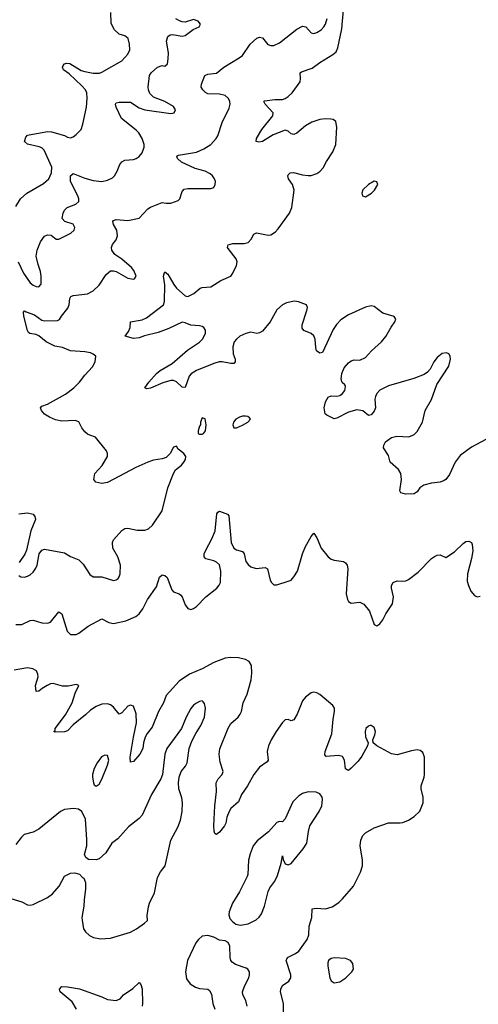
# Model space of a CAD drawing. Header units: inches. Extents: x 1771504 to 1971212, y 471788 to 643615.
# Tile 409 of 587: x 1852976 to 1856177, y 596024 to 602901. Entities that reach past the tile are written whole.
import ezdxf

# ---------------------------------------------------------------- set-up
doc = ezdxf.new("R2010")
doc.units = ezdxf.units.IN
doc.header["$MEASUREMENT"] = 0
doc.layers.add('B8559', color=7, linetype='Continuous')
doc.layers.add('B8650', color=7, linetype='Continuous')

msp = doc.modelspace()

# ---------------------------------------------------------------- linework, layer by layer
at = {"layer": 'B8559', "color": 5}
for points, elevation in [([(1852970, 599018.8), (1852984.7, 599010), (1853010, 599008.2), (1853030, 599013), (1853050, 599023.8), (1853070, 599043), (1853089.5, 599070), (1853097.6, 599090), (1853112.7, 599170), (1853130, 599194.8), (1853150, 599202), (1853290, 599177.1), (1853330.3, 599150.3), (1853390, 599128.2), (1853418.7, 599098.7), (1853464.8, 599024.8), (1853488.7, 599008.7), (1853550, 599008.8), (1853630, 598984.2), (1853650, 598988.4), (1853662.3, 598997.7), (1853670.9, 599009.1), (1853677.2, 599030), (1853678.9, 599090), (1853661.8, 599150), (1853625.7, 599210), (1853623, 599250), (1853631.1, 599268.9), (1853688, 599332), (1853710, 599347.7), (1853731.8, 599348.2), (1853795.1, 599335.1), (1853850, 599334.3), (1853875.5, 599344.5), (1853903, 599370), (1853969.5, 599470.5), (1854009.8, 599630), (1854048.6, 599731.4), (1854063.5, 599756.5), (1854104.5, 599790), (1854121.6, 599810), (1854133, 599830), (1854135.1, 599850), (1854122.7, 599870), (1854082, 599902), (1854070, 599922), (1854050, 599915.3), (1854027.3, 599870), (1853997.3, 599842.7), (1853970, 599833.6), (1853910, 599824.4), (1853870, 599809.7), (1853787.3, 599772.7), (1853590, 599669.3), (1853550, 599661.2), (1853508, 599670), (1853494, 599690), (1853501.2, 599730), (1853551.9, 599788.1), (1853589, 599850), (1853589, 599870), (1853582, 599890), (1853504.5, 599984.5), (1853465.2, 600000)], 340), ([(1856230, 599969.4), (1856130, 599916), (1856050, 599857.4), (1856016, 599810), (1855975.5, 599724.5), (1855950, 599689.5), (1855938.6, 599681.5), (1855910.3, 599669.7), (1855850, 599663.1), (1855797.3, 599650), (1855769, 599631), (1855750, 599603.7), (1855730, 599589.6), (1855667.9, 599587.9), (1855635.1, 599595.1), (1855628.3, 599610), (1855641.2, 599690), (1855636.8, 599730), (1855619.9, 599759.9), (1855562, 599810), (1855550, 599857.2), (1855514, 599910), (1855516.9, 599930), (1855530, 599952.2), (1855570, 599983.7), (1855608.3, 599991.7), (1855691.9, 599988.1), (1855719.7, 600000)], 320), ([(1852950, 598677.6), (1852990, 598677.1), (1853050, 598704.4), (1853070, 598706.7), (1853130, 598688.4), (1853170, 598686), (1853190, 598693), (1853250, 598765.5), (1853270, 598750.7), (1853307.7, 598630), (1853330, 598606.7), (1853370, 598607.6), (1853390, 598616.5), (1853455, 598665), (1853550, 598716.5), (1853599.1, 598690), (1853630, 598684.1), (1853717, 598703), (1853786.8, 598733.2), (1853809.2, 598750.8), (1853835, 598785), (1853868.1, 598851.9), (1853930, 598940.5), (1853952.9, 599007.1), (1853970, 599023), (1853990, 599019.3), (1854005.8, 599005.8), (1854038.9, 598918.9), (1854050, 598905.5), (1854090, 598890.4), (1854100.3, 598880.3), (1854108.9, 598868.9), (1854130, 598814), (1854150, 598788.4), (1854170, 598781.3), (1854190, 598787.4), (1854210, 598802.6), (1854276, 598870), (1854351.8, 598930), (1854369, 598951), (1854376.8, 598970), (1854379.9, 599050), (1854370, 599093.7), (1854350, 599112.1), (1854330, 599122.3), (1854276.3, 599136.3), (1854264.2, 599150), (1854264.7, 599170), (1854272.4, 599190), (1854320, 599280), (1854340.3, 599330), (1854351.3, 599448.7), (1854358, 599462), (1854370, 599468), (1854426.3, 599446.3), (1854435, 599435), (1854451.6, 599250), (1854469.6, 599209.6), (1854490, 599198.2), (1854530, 599186.7), (1854542.3, 599170), (1854555.5, 599115.5), (1854570, 599094.9), (1854590, 599080.3), (1854627.5, 599067.5), (1854690, 599073.7), (1854704.7, 599064.7), (1854725.1, 598985.1), (1854732.4, 598970), (1854750, 598954), (1854770, 598953.4), (1854850, 598978.5), (1854870, 598987.1), (1854890, 599008.8), (1854915, 599050), (1854950, 599170.5), (1854970, 599221), (1855010, 599290.8), (1855030, 599314.8), (1855050, 599282.8), (1855079.7, 599210), (1855130, 599148.9), (1855150, 599134), (1855170, 599126.5), (1855236.7, 599116.7), (1855250, 599108.2), (1855262.6, 599090), (1855266.4, 599066.4), (1855254.7, 598890), (1855262.8, 598850), (1855270, 598837.1), (1855290, 598824.6), (1855350, 598831.8), (1855377.6, 598817.6), (1855416.5, 598770), (1855450, 598676), (1855468.1, 598668.1), (1855490, 598680.7), (1855511.4, 598708.6), (1855532.3, 598750), (1855578.2, 598821.8), (1855586, 598870), (1855571.3, 598930), (1855571.5, 598948.5), (1855583.7, 598970), (1855610, 598980.4), (1855650, 598978.7), (1855670, 598982.6), (1855690, 598991.8), (1855757.7, 599042.3), (1855850, 599137.1), (1855870, 599150.4), (1855890, 599161.6), (1855910, 599164), (1855950, 599145.5), (1856010, 599184.9), (1856070, 599241.6), (1856090, 599255.5), (1856110, 599259.1), (1856128.2, 599248.2), (1856134.9, 599234.9), (1856139, 599190), (1856130, 599137.2), (1856101.3, 599030), (1856099.3, 598979.3), (1856107.8, 598947.8), (1856125.3, 598910), (1856150, 598878), (1856170, 598870.4), (1856190, 598874.9)], 320), ([(1852970, 599450.4), (1853030, 599457.1), (1853070, 599446.8), (1853082, 599430), (1853085.5, 599410), (1853054, 599330), (1853024.4, 599195.6), (1853011.7, 599168.3), (1852972.7, 599110)], 340), ([(1854818, 595950), (1854818, 596030), (1854796.8, 596110), (1854798, 596130), (1854810, 596156.4), (1854855.3, 596184.7), (1854867.6, 596210), (1854867.6, 596230), (1854836.9, 596330), (1854840.1, 596339.9), (1854846, 596350), (1854901.8, 596378.2), (1854924.7, 596395.3), (1854983.3, 596476.7), (1854993.5, 596510), (1854995.6, 596570), (1855015.5, 596630), (1855017.2, 596690), (1855045.5, 596694.5), (1855110, 596690.2), (1855156.1, 596703.9), (1855204, 596736), (1855230, 596759.6), (1855306, 596850), (1855354.1, 596945.9), (1855368.7, 596990), (1855368.8, 597030), (1855352.1, 597130), (1855356.2, 597170), (1855370, 597202), (1855390, 597221.1), (1855450, 597257.3), (1855550, 597290.6), (1855630.7, 597290.7), (1855650, 597293.4), (1855690, 597310.4), (1855730, 597335.8), (1855767.9, 597372.1), (1855790.9, 597430.9), (1855790.9, 597470), (1855776.9, 597530), (1855778.3, 597550), (1855798.9, 597610), (1855801.1, 597630), (1855800.3, 597750), (1855790, 597782.9), (1855770, 597797.7), (1855750, 597800.9), (1855710, 597795.3), (1855610, 597765.4), (1855570, 597772.5), (1855469.2, 597830), (1855444, 597850), (1855441.2, 597870), (1855455, 597904.9), (1855459.1, 597930), (1855450, 597957.6), (1855430, 597971.3), (1855422, 597970), (1855410, 597967), (1855393, 597950), (1855386.5, 597930), (1855390, 597891.3), (1855408, 597850), (1855404.4, 597830), (1855363.8, 597756.2), (1855338.7, 597721.3), (1855290, 597673.5), (1855270, 597658), (1855260.7, 597660.7), (1855249, 597669), (1855243.1, 597730), (1855230, 597754.8), (1855200.8, 597760.8), (1855114.7, 597754.7), (1855106.1, 597766.1), (1855109.1, 597790), (1855153.6, 597913.6), (1855163.9, 598016.1), (1855174.2, 598070), (1855173.1, 598093.1), (1855162.4, 598110), (1855070, 598187.4), (1855050, 598198.7), (1855030, 598203.1), (1855010, 598199.8), (1854971.6, 598170), (1854950, 598142.4), (1854912, 598050), (1854890, 598009.6), (1854870, 598004.5), (1854850, 598013.6), (1854830, 598011.3), (1854810, 597991.1), (1854767.1, 597930), (1854730.2, 597870), (1854711.8, 597830), (1854704, 597790), (1854710.2, 597730), (1854703.2, 597716.8), (1854650, 597680.4), (1854610.2, 597630), (1854565.8, 597550), (1854523.6, 597490), (1854502.2, 597437.8), (1854450, 597391.3), (1854436.9, 597370), (1854422, 597330), (1854414.6, 597290), (1854404.9, 597270), (1854370, 597226.6), (1854349.3, 597209.3), (1854338, 597218), (1854332.5, 597232.5), (1854331.4, 597271.4), (1854337.7, 597410), (1854349.7, 597510), (1854348, 597570), (1854362, 597598), (1854389.3, 597630), (1854395.1, 597650), (1854374.9, 597714.9), (1854368.3, 597770), (1854372.6, 597807.4), (1854430, 597952.4), (1854450, 597984.9), (1854500.5, 598030), (1854514, 598050), (1854523.1, 598070), (1854536, 598130), (1854564.7, 598190), (1854590.6, 598289.4), (1854596.9, 598336.9), (1854595, 598390), (1854577.8, 598417.8), (1854551.9, 598431.9), (1854503.1, 598443.1), (1854446.1, 598446.1), (1854410, 598442.4), (1854330.3, 598410), (1854250, 598366), (1854161.1, 598330), (1854090, 598280.3), (1853999.2, 598180.8), (1853980.7, 598130), (1853943.9, 598070), (1853900.5, 597959.5), (1853865.1, 597914.9), (1853852.2, 597890), (1853839.8, 597850), (1853834.6, 597810), (1853815.2, 597770), (1853770, 597720.5), (1853750, 597714), (1853747.3, 597750), (1853769.9, 597890.1), (1853791.9, 597990), (1853790, 598053.2), (1853770, 598105.6), (1853750, 598114.3), (1853730, 598105.1), (1853690, 598058.9), (1853670, 598051.3), (1853630, 598099.1), (1853610, 598114.8), (1853590, 598121.5), (1853550, 598120.3), (1853510, 598104.5), (1853470, 598078.9), (1853435.3, 598044.7), (1853350, 597975.3), (1853310, 597933.3), (1853290, 597927.2), (1853223.9, 597923.9), (1853214, 597930), (1853222.9, 597937.1), (1853224.7, 597950), (1853294.7, 598045.3), (1853342.8, 598130), (1853363.3, 598196.7), (1853388.7, 598250), (1853370, 598258), (1853313.5, 598246.5), (1853274.4, 598245.6), (1853210, 598264.5), (1853190, 598261.4), (1853168.9, 598251.1), (1853132, 598230), (1853110, 598211.6), (1853090, 598209), (1853086.9, 598250), (1853104.3, 598310), (1853102.9, 598330), (1853092.4, 598352.4), (1853067.9, 598367.9), (1853030, 598373.6), (1852936.8, 598356.8)], 320), ([(1852890, 596770.6), (1852990, 596740.5), (1853030, 596718.4), (1853050, 596715.3), (1853070, 596720.3), (1853170, 596770.3), (1853204.4, 596795.6), (1853251.8, 596850), (1853290, 596919.1), (1853330, 596939.1), (1853362, 596942), (1853392.7, 596932.7), (1853414, 596910), (1853424.7, 596904.7), (1853435.3, 596875.3), (1853436.3, 596830), (1853425.7, 596754.3), (1853424.9, 596710), (1853410.3, 596630.3), (1853411.6, 596611.6), (1853420.7, 596550), (1853434.8, 596530), (1853464.4, 596504.4), (1853490.3, 596490.2), (1853541.2, 596481.2), (1853610, 596486.5), (1853750, 596527.9), (1853791.6, 596550), (1853846.6, 596590), (1853869, 596610), (1853865.1, 596645.1), (1853874.5, 596705.5), (1853881.2, 596730), (1853916.9, 596803.1), (1853938.5, 596910), (1853959.7, 596950), (1853991.1, 596990), (1854031.4, 597170), (1854079.7, 597260.3), (1854098.5, 597310), (1854110.7, 597370), (1854112.7, 597430), (1854106.7, 597466.7), (1854085.7, 597530), (1854084.4, 597570), (1854089.8, 597610.2), (1854104.2, 597650), (1854133.4, 597686.6), (1854146, 597710), (1854158.3, 597810), (1854177.4, 597862.6), (1854204.3, 597915.7), (1854239.7, 597970), (1854265.7, 598030), (1854272.2, 598092.3), (1854265.6, 598125.6), (1854257.6, 598137.6), (1854250, 598142.7), (1854230, 598138.4), (1854210, 598127.8), (1854190, 598113.3), (1854170.3, 598090), (1854138.5, 598030), (1854104.6, 597950), (1854003.6, 597810), (1853988, 597770), (1853971.7, 597630), (1853961.2, 597598.8), (1853895.3, 597490), (1853830, 597344.5), (1853810, 597320.5), (1853735.8, 597264.2), (1853659.9, 597180.1), (1853618.8, 597150), (1853578.4, 597081.6), (1853530, 597039), (1853510, 597034), (1853456.4, 597036.4), (1853438, 597050), (1853429.2, 597069.2), (1853443.7, 597130), (1853445.4, 597174.6), (1853436.1, 597316.1), (1853409.3, 597370), (1853386, 597386), (1853351.5, 597391.5), (1853290, 597384.2), (1853260.7, 597370), (1853110, 597246.6), (1853070, 597227), (1853007.7, 597210), (1852987.8, 597192.3), (1852950, 597139)], 340), ([(1854564.7, 596010), (1854553.3, 596050), (1854533.3, 596090), (1854531.2, 596110), (1854544.7, 596150), (1854575.6, 596210), (1854581, 596230), (1854579.1, 596250), (1854568.7, 596268.7), (1854556.9, 596276.9), (1854482.6, 596302.6), (1854458, 596318), (1854449.7, 596330), (1854445.3, 596350), (1854442.6, 596430), (1854430, 596455.1), (1854410, 596467.3), (1854370, 596472.7), (1854330, 596494), (1854290, 596504), (1854250, 596499), (1854223, 596477), (1854206, 596454), (1854146.7, 596330), (1854133.4, 596250), (1854140.9, 596200.9), (1854166.5, 596166.5), (1854203.4, 596143.4), (1854230, 596134.4), (1854290, 596130.5), (1854300.3, 596120.3), (1854314, 596094), (1854324.9, 596030), (1854337.3, 595990)], 340), ([(1853371.9, 595990), (1853341.3, 596041.3), (1853258.4, 596110), (1853255.1, 596130), (1853270, 596147.3), (1853310, 596146.4), (1853393.1, 596133.1), (1853550, 596075.8), (1853590, 596056.5), (1853649.6, 596050.4), (1853677.1, 596062.9), (1853699.5, 596090), (1853765.6, 596134.4), (1853810, 596176.3), (1853821.3, 596161.3), (1853830, 596132), (1853834, 596030), (1853830.4, 596010)], 320)]:
    msp.add_lwpolyline(points, dxfattribs=dict(at, elevation=elevation))
for points, elevation in [([(1853570, 597764.7), (1853547.8, 597752.2), (1853516, 597710), (1853496, 597670), (1853484.2, 597630), (1853483.7, 597610), (1853490.4, 597570.4), (1853496.8, 597556.8), (1853510, 597546.8), (1853530, 597562), (1853550, 597595.5), (1853590, 597694), (1853598.2, 597730), (1853590, 597762)], 340), ([(1854990, 597507.4), (1854950, 597496), (1854921.8, 597478.1), (1854883, 597437), (1854830, 597319), (1854810, 597299), (1854790, 597301.2), (1854770, 597294.5), (1854712.4, 597227.6), (1854633.8, 597166.1), (1854605.3, 597130), (1854584.5, 597075.5), (1854574, 597030), (1854569, 596931), (1854564.4, 596915.6), (1854510.3, 596810), (1854461.1, 596730), (1854438, 596670), (1854436.3, 596650), (1854443.4, 596623.4), (1854461.7, 596601.7), (1854484.2, 596584.2), (1854517, 596577), (1854570, 596585.8), (1854626.8, 596613.2), (1854647.6, 596632.4), (1854663.9, 596656.1), (1854683.8, 596710), (1854709.2, 596810.8), (1854722.5, 596837.5), (1854756.6, 596883.4), (1854775.9, 596924.1), (1854801.3, 597010), (1854810, 597062), (1854814.7, 597034.7), (1854830, 597004), (1854850, 596998.4), (1854870, 597007.4), (1854955.1, 597110), (1854980.7, 597150), (1854991, 597230), (1855002, 597270), (1855065.6, 597370), (1855085, 597410), (1855090, 597455.3), (1855087.1, 597470), (1855070, 597494.3), (1855045.1, 597505.1)], 340), ([(1855172.4, 596347.6), (1855150, 596344.5), (1855130.7, 596330), (1855126.4, 596313.6), (1855126.3, 596290), (1855140.2, 596210), (1855150, 596188.9), (1855170, 596174.9), (1855210, 596181.3), (1855252, 596210), (1855295.1, 596250), (1855306.6, 596270), (1855300.9, 596310), (1855285.2, 596330), (1855250, 596343)], 320)]:
    msp.add_lwpolyline(points, close=True, dxfattribs=dict(at, elevation=elevation))
at = {"layer": 'B8650', "color": 5}
for points, elevation in [([(1852950, 601596), (1852980.7, 601650), (1853025.6, 601690), (1853142.7, 601757.3), (1853178.7, 601790), (1853197.3, 601830), (1853199.9, 601870), (1853145.8, 601990), (1853130, 602005), (1853113.1, 602013.1), (1853031, 602031), (1853009.4, 602050), (1853019.7, 602080.3), (1853030, 602093.7), (1853170, 602119.8), (1853197.6, 602117.6), (1853290, 602092.4), (1853310, 602080.5), (1853330, 602076.4), (1853350, 602082.6), (1853370, 602098), (1853405.2, 602134.8), (1853417.2, 602170), (1853441.7, 602290), (1853447.4, 602352.6), (1853443.8, 602390), (1853434.5, 602410), (1853410, 602439.4), (1853321.3, 602521.3), (1853282.6, 602550), (1853274.7, 602570), (1853279.3, 602580.7), (1853288.5, 602591.5), (1853303.7, 602596.3), (1853325.4, 602594.6), (1853406.3, 602546.3), (1853430, 602538.1), (1853490, 602527), (1853532.3, 602527.7), (1853550, 602533.1), (1853690, 602614), (1853730, 602659.3), (1853743.9, 602690), (1853743.5, 602730), (1853732.4, 602770), (1853710, 602787.1), (1853670, 602800.4), (1853638.5, 602830), (1853613.5, 602873.5), (1853611.2, 602950)], 380), ([(1855719.7, 600000), (1855730, 600004.4), (1855750, 600023.8), (1855786.2, 600090), (1855805.1, 600170), (1855850, 600247.7), (1855888.2, 600351.8), (1855970, 600480.7), (1855982.4, 600530), (1855980.7, 600550), (1855970, 600566), (1855954.7, 600574.8), (1855924.9, 600570), (1855890, 600541.6), (1855867.2, 600510), (1855840.3, 600459.8), (1855821.5, 600438.5), (1855798.5, 600421.5), (1855726.5, 600393.5), (1855550, 600343.9), (1855490, 600312.4), (1855468.9, 600290), (1855458.3, 600270), (1855454, 600250), (1855458.5, 600190), (1855450, 600167), (1855430, 600141.6), (1855410, 600136.2), (1855370, 600168), (1855330, 600174.8), (1855270, 600160.4), (1855190, 600118), (1855170, 600113.6), (1855118.8, 600138.8), (1855108.6, 600148.6), (1855101.3, 600190), (1855110, 600232.7), (1855130, 600264.4), (1855150, 600273), (1855190, 600270.5), (1855210, 600275.8), (1855230, 600288.9), (1855245.6, 600310), (1855250, 600338), (1855245.2, 600350), (1855227.7, 600367.7), (1855220.7, 600390), (1855223.5, 600430), (1855240.5, 600470), (1855270, 600504.9), (1855290, 600518.7), (1855310, 600524.9), (1855350, 600523.7), (1855390, 600542.3), (1855431.7, 600588.3), (1855500.8, 600650), (1855531.1, 600688.9), (1855567.5, 600752.5), (1855594.7, 600790), (1855601.6, 600810), (1855590, 600826.6), (1855510, 600851.3), (1855450, 600897.4), (1855430, 600901.1), (1855390, 600893.7), (1855270, 600838.7), (1855216.6, 600803.4), (1855187.5, 600772.5), (1855163.8, 600736.2), (1855090, 600576), (1855070, 600572.7), (1855048.3, 600588.3), (1855042.6, 600610), (1855038, 600670), (1855030, 600691.6), (1855010, 600709.7), (1854959.3, 600730), (1854947.1, 600747.1), (1854946.6, 600770), (1854980.9, 600870), (1854984, 600890), (1854978, 600910), (1854922, 600930), (1854894.3, 600934.3), (1854837.4, 600922.6), (1854810, 600909.7), (1854770, 600873.6), (1854724.9, 600790), (1854670, 600724.8), (1854650, 600712.4), (1854630, 600708), (1854590, 600717.7), (1854554.9, 600710), (1854511.5, 600690), (1854488.6, 600670), (1854473.8, 600650), (1854464.2, 600615.8), (1854466.3, 600566.3), (1854479.1, 600530), (1854479.5, 600510), (1854470, 600500.5), (1854450, 600499.8), (1854390, 600511.8), (1854369.2, 600510.8), (1854330, 600499.1), (1854210, 600449.7), (1854172.1, 600427.9), (1854158.3, 600410), (1854130, 600332.7), (1854110, 600334.5), (1854070, 600372.3), (1854050, 600379.8), (1854030, 600380.3), (1853975.8, 600364.2), (1853890, 600326.6), (1853862.4, 600322.4), (1853850, 600328.7), (1853876.9, 600370), (1853931.3, 600430), (1853956.9, 600450), (1854040.7, 600499.3), (1854148.4, 600591.6), (1854230, 600648), (1854251.2, 600670), (1854272.6, 600710), (1854272.3, 600732.3), (1854260.4, 600750), (1854250, 600757.1), (1854230, 600763.2), (1854170, 600766.5), (1854130, 600784.1), (1854110, 600787.9), (1854017, 600743), (1853943.7, 600716.3), (1853846.6, 600693.4), (1853810, 600679.3), (1853770, 600675.1), (1853713.2, 600690), (1853736.6, 600723.4), (1853747.4, 600750), (1853749.8, 600790.2), (1853830, 600803.2), (1853861.7, 600818.3), (1853979.2, 600910), (1853987.3, 600932.7), (1853989.2, 601049.2), (1853978.9, 601110), (1853985.7, 601134.3), (1853990, 601139.1), (1854010, 601124), (1854051.6, 601050), (1854070, 601026.5), (1854130, 600971.6), (1854150, 600968.2), (1854192.4, 600987.6), (1854234.9, 601025.1), (1854250, 601030.3), (1854310, 601034), (1854380.8, 601079.2), (1854449, 601110), (1854463.7, 601130), (1854490, 601184.7), (1854494.5, 601210), (1854487, 601230), (1854430, 601302.7), (1854426.3, 601310), (1854431.8, 601328.2), (1854463.7, 601336.3), (1854543.5, 601336.5), (1854570, 601345.5), (1854591.4, 601368.6), (1854610, 601403), (1854628.5, 601411.5), (1854710, 601395.2), (1854730, 601399), (1854761.3, 601418.7), (1854780.7, 601439.3), (1854858.3, 601550), (1854875.4, 601590), (1854891.6, 601710), (1854879.6, 601750), (1854852, 601790), (1854847, 601810), (1854850, 601816), (1854864, 601830), (1854886.2, 601833.8), (1854950, 601816.9), (1854990, 601811.6), (1855010, 601813.1), (1855050, 601827.2), (1855070, 601841.3), (1855093.4, 601866.6), (1855116.4, 601910), (1855162.4, 601977.6), (1855182.9, 602030), (1855189.8, 602149.8), (1855182.7, 602190), (1855163, 602203), (1855146.9, 602206.9), (1855110, 602208.5), (1855070, 602203.5), (1855015.1, 602184.9), (1854970, 602159.8), (1854910, 602107.8), (1854890, 602097.6), (1854870, 602103.7), (1854850, 602122.7), (1854830, 602129.6), (1854744.5, 602095.5), (1854670, 602049.8), (1854645.3, 602045.3), (1854626, 602050), (1854629.6, 602070), (1854665.4, 602134.6), (1854743.5, 602230), (1854745.1, 602250), (1854688.2, 602310), (1854680.9, 602330), (1854685.1, 602334.9), (1854756.2, 602343.8), (1854810, 602344.2), (1854830, 602350.2), (1854850, 602363.2), (1854877.3, 602390), (1854933, 602467), (1854936.4, 602490), (1854933.6, 602530), (1854942.5, 602537.5), (1855017.1, 602562.9), (1855070, 602602.7), (1855162.5, 602657.5), (1855184.6, 602675.4), (1855196.3, 602703.7), (1855223.5, 602836.5), (1855235.7, 602970)], 320), ([(1852965, 601210), (1853003.8, 601130), (1853050, 601061.7), (1853070, 601046.3), (1853090, 601037.6), (1853110, 601035.5), (1853126, 601054), (1853126.2, 601110), (1853121.8, 601141.8), (1853104.4, 601190), (1853091.2, 601250), (1853097.4, 601290), (1853120.5, 601350), (1853150, 601388), (1853170, 601399.1), (1853195.2, 601395.2), (1853230, 601366.8), (1853250, 601366.8), (1853332.7, 601410), (1853356.2, 601430), (1853362, 601450), (1853350, 601471.6), (1853291.8, 601491.8), (1853272.9, 601512.9), (1853280.7, 601550), (1853289.6, 601570), (1853307, 601590), (1853368.4, 601611.5), (1853388.2, 601631.8), (1853388.5, 601650), (1853382, 601670), (1853330.6, 601770), (1853330, 601810.6), (1853350, 601826), (1853430, 601792.7), (1853490, 601777.3), (1853550, 601771.3), (1853590, 601780.2), (1853623.2, 601796.8), (1853636.9, 601810), (1853656.8, 601843.2), (1853675.8, 601890), (1853690, 601908.4), (1853710, 601918.9), (1853770, 601924.9), (1853788.5, 601931.5), (1853810, 601944.9), (1853831.3, 601970), (1853845.1, 602010), (1853845.7, 602030), (1853830.6, 602070), (1853808.1, 602110), (1853790, 602128.1), (1853686.3, 602210), (1853648.7, 602290), (1853644.7, 602310), (1853650, 602320.7), (1853670, 602324.4), (1853750, 602324.2), (1853810, 602284.2), (1853850, 602272), (1854030, 602246.4), (1854053.2, 602250), (1854063.7, 602270), (1854050, 602294), (1853989, 602330), (1853910, 602359.7), (1853885.2, 602385.2), (1853874.7, 602410), (1853872.2, 602430), (1853882.7, 602510), (1853894.7, 602530), (1853938.4, 602570), (1853970, 602581.1), (1853990, 602577.1), (1854006.7, 602593.3), (1854013.2, 602626.8), (1854014.5, 602670), (1853999.7, 602750), (1854010, 602782.8), (1854026, 602794), (1854043.6, 602796.4), (1854110, 602786.4), (1854130, 602790.6), (1854187.5, 602832.5), (1854228, 602850), (1854239, 602870), (1854222, 602890), (1854190, 602900.9), (1854130, 602883.7), (1854110, 602884.5), (1854091.5, 602891.5), (1854066.3, 602906.3)], 360), ([(1853465.2, 600000), (1853450, 600006), (1853430, 600021.2), (1853410, 600049.3), (1853390, 600092), (1853362.2, 600102.3), (1853270, 600097.4), (1853226.6, 600106.6), (1853183.5, 600123.5), (1853150, 600146), (1853129.2, 600170), (1853121.2, 600190), (1853130, 600201), (1853170, 600214.9), (1853294.7, 600285.3), (1853354, 600330), (1853394, 600370), (1853430, 600418), (1853483.3, 600476.7), (1853502.9, 600510), (1853507, 600550), (1853490, 600565.1), (1853470, 600573.3), (1853430, 600581), (1853330, 600588.2), (1853274.5, 600610), (1853221.2, 600621.2), (1853159.8, 600650), (1853110, 600691.9), (1853090, 600701.4), (1853046.6, 600710), (1853036.8, 600716.8), (1853030.7, 600730.7), (1853005, 600830), (1853002.5, 600857.5), (1853010, 600868.2), (1853020.4, 600860.4), (1853078.4, 600838.4), (1853130, 600802.3), (1853150, 600796.9), (1853239.6, 600800.4), (1853253.6, 600806.4), (1853267.3, 600830), (1853313.2, 600886.8), (1853320.9, 600910), (1853325.9, 600954.1), (1853332.8, 600967.2), (1853350, 600974.6), (1853450, 600984.9), (1853490, 601006), (1853530, 601045.3), (1853580.1, 601119.9), (1853610, 601145.5), (1853630, 601147.7), (1853650, 601142), (1853730, 601096.3), (1853770, 601087.3), (1853778, 601090), (1853789, 601110), (1853771.6, 601150), (1853756.2, 601170), (1853690, 601229.2), (1853639.7, 601259.7), (1853619.7, 601290), (1853616.3, 601310), (1853623, 601330), (1853650, 601363.1), (1853659.4, 601390), (1853654.8, 601430), (1853631.5, 601470), (1853626.3, 601490), (1853630, 601497.3), (1853650, 601504.9), (1853730, 601497.4), (1853810, 601515.5), (1853870, 601580.5), (1853890, 601590.6), (1853970, 601624.9), (1853998.4, 601618.4), (1854030, 601618.7), (1854082.7, 601637.3), (1854094, 601650), (1854110, 601701), (1854124, 601716), (1854150, 601722.6), (1854310, 601722), (1854330.9, 601729.1), (1854341.3, 601750), (1854342.6, 601770), (1854335.4, 601790), (1854322, 601810), (1854304.5, 601824.5), (1854270, 601842.8), (1854201.6, 601861.6), (1854105, 601905), (1854076.9, 601930), (1854073.6, 601946.4), (1854074, 601950), (1854085.3, 601954.7), (1854210, 601975), (1854261.6, 601998.4), (1854311.1, 602030), (1854347.1, 602070), (1854359.2, 602090), (1854390, 602182), (1854437.8, 602282.2), (1854443.9, 602310), (1854442, 602330), (1854434, 602350), (1854411.2, 602370), (1854370, 602380.3), (1854290, 602382.6), (1854272.1, 602392.1), (1854254, 602410), (1854242.9, 602430), (1854244.2, 602450), (1854268.2, 602510), (1854290, 602520.9), (1854350, 602527.2), (1854400.5, 602570), (1854507, 602633), (1854530, 602650.7), (1854584.7, 602730), (1854630, 602770.4), (1854650, 602779.1), (1854670, 602774), (1854708.2, 602728.2), (1854730, 602719.6), (1854750, 602720.7), (1854790, 602738.8), (1854910, 602834.9), (1854950, 602855.2), (1854973.4, 602850), (1855010, 602808.2), (1855030, 602803.7), (1855050, 602810.3), (1855079.7, 602830), (1855098.7, 602850), (1855110.7, 602870), (1855122.8, 602910)], 340)]:
    msp.add_lwpolyline(points, dxfattribs=dict(at, elevation=elevation))
for points, elevation in [([(1855450, 601772.3), (1855411, 601750), (1855370, 601712.3), (1855364.4, 601690), (1855368, 601670), (1855390, 601663), (1855430.9, 601689.1), (1855452.3, 601710), (1855475.1, 601750), (1855469, 601769)], 320), ([(1854552.3, 600132.3), (1854530, 600131.8), (1854510, 600124.5), (1854484.9, 600110), (1854468.2, 600090), (1854463, 600070), (1854470.8, 600050.8), (1854490, 600050.6), (1854530, 600068.2), (1854568, 600090), (1854588, 600110), (1854580.4, 600120.4), (1854568.9, 600128.9)], 340), ([(1854250, 600119), (1854238.8, 600090), (1854238, 600070), (1854230, 600062), (1854220.7, 600030), (1854221, 600010), (1854230, 600004.9), (1854250, 600005.5), (1854259, 600010), (1854272.3, 600030), (1854277.2, 600070), (1854270, 600114)], 340)]:
    msp.add_lwpolyline(points, close=True, dxfattribs=dict(at, elevation=elevation))

doc.saveas('drawing.dxf')
